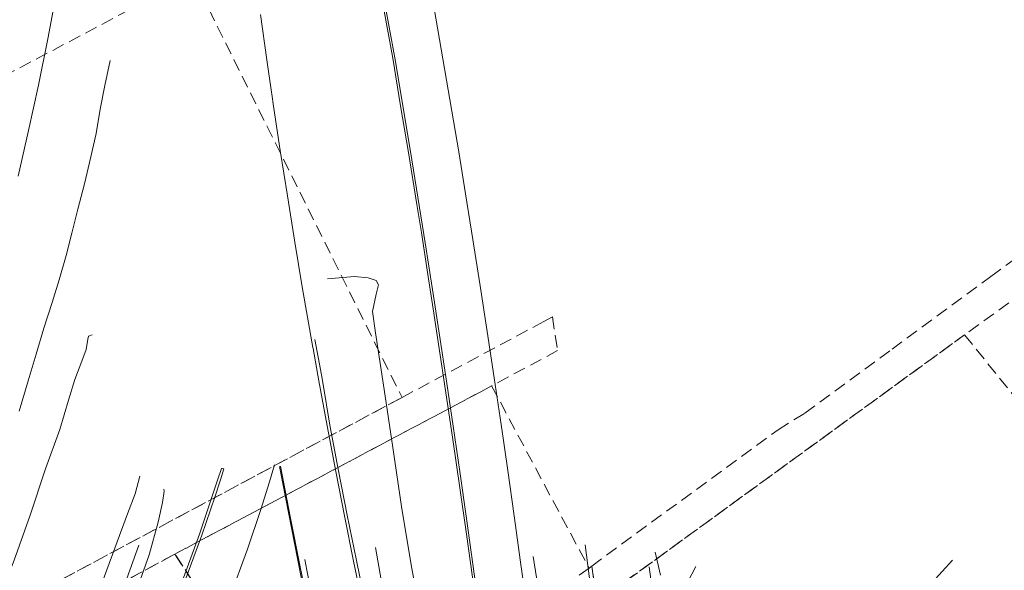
# Model space of a CAD drawing. Header units: metres. Extents: x 207644 to 210135, y 370459 to 373417.
# Tile 274 of 279: x 208659 to 208912, y 372907 to 373048. Entities that reach past the tile are written whole.
import ezdxf

# ---------------------------------------------------------------- set-up
doc = ezdxf.new("R2010")
doc.units = ezdxf.units.M
doc.linetypes.add('HIDDEN2', pattern=[4.7625, 3.175, -1.5875])
doc.layers.add('GKL', color=52, linetype='Continuous', lineweight=25)
doc.layers.add('GMV', color=7, linetype='Continuous', lineweight=25)
doc.layers.add('KAD_Vastgesteld_Perceel', color=212, linetype='Continuous')

msp = doc.modelspace()

# ---------------------------------------------------------------- linework, layer by layer
at = {"layer": 'GKL', "color": 253, "linetype": 'Continuous', "lineweight": 13}
for points in [[(208686.174, 372902.464), (208690.028, 372913.194)], [(208750.825, 372912.561), (208753.435, 372897.419)], [(208791.232, 372910.284), (208793.242, 372897.858)]]:
    msp.add_lwpolyline(points, dxfattribs=at)
at = {"layer": 'GMV', "color": 253, "linetype": 'Continuous', "lineweight": 13}
for points in [[(208682.944, 373201.486), (208682.939, 373197.444), (208682.594, 373185.374), (208682.086, 373172.8), (208681.505, 373161.195), (208680.708, 373149.07), (208679.861, 373137.875), (208678.7, 373125.662), (208677.547, 373113.987), (208676.134, 373101.968), (208674.642, 373090.377), (208672.818, 373078.028), (208670.928, 373066.385), (208668.849, 373054.48), (208666.65, 373043.092), (208664.252, 373031.21), (208661.685, 373019.512), (208659.059, 373007.865)], [(208764.945, 373056.405), (208772.16, 373014.083), (208773.899, 373003.318), (208775.785, 372991.621), (208777.66, 372979.722), (208779.459, 372968.02), (208781.255, 372956.072), (208783.027, 372944.164), (208784.747, 372932.35), (208786.395, 372920.686), (208788.036, 372908.856), (208789.701, 372896.798), (208791.343, 372884.785), (208792.524, 372876.327)], [(208721.247, 373049.282), (208722.89, 373037.708), (208724.085, 373029.335), (208724.153, 373028.861), (208724.595, 373025.762), (208726.339, 373014.388), (208728.164, 373002.79), (208730.09, 372990.887), (208732.004, 372979.446), (208734.739, 372963.873), (208734.784, 372963.618), (208736.238, 372955.34), (208738.357, 372943.814), (208740.597, 372932.094), (208742.839, 372920.704), (208745.174, 372909.042), (208747.527, 372897.658)], [(208753.05, 373050.154), (208755.2, 373038.066), (208757.245, 373025.838), (208759.236, 373013.895), (208761.413, 373000.566), (208762.586, 372993.35), (208764.253, 372982.604), (208765.587, 372973.801), (208767.398, 372961.954), (208768.528, 372954.519), (208770.663, 372940.292), (208772.474, 372927.865), (208774.171, 372915.984), (208776.244, 372901.29), (208777.873, 372889.238), (208779.474, 372877.581), (208781.126, 372865.515), (208782.798, 372853.497), (208782.995, 372852.021), (208784.695, 372840.067), (208786.33, 372828.486), (208788.044, 372816.333), (208788.655, 372812.635), (208789.449, 372807.429)], [(208753.549, 373050.231), (208755.88, 373037.275), (208757.781, 373025.871), (208759.749, 373014.124), (208761.695, 373002.441), (208763.558, 372990.696), (208765.421, 372978.794), (208767.198, 372967.024), (208768.985, 372955.264), (208770.731, 372943.702), (208772.401, 372932.087), (208774.134, 372920.047), (208775.737, 372908.317), (208777.39, 372896.492), (208778.995, 372884.757), (208780.575, 372872.96), (208782.206, 372861.185), (208783.421, 372852.106), (208785.085, 372840.147), (208786.749, 372828.503), (208788.455, 372816.716), (208789.083, 372812.5), (208789.64, 372808.506), (208789.92, 372806.927)], [(208682.683, 373037.526), (208681.329, 373031.093), (208680.076, 373024.994), (208679.064, 373018.754), (208677.741, 373012.82), (208676.078, 373005.89), (208674.356, 372999.357), (208672.846, 372993.245), (208671.397, 372987.451), (208669.569, 372981.264), (208667.772, 372975.384), (208665.638, 372968.82), (208663.704, 372962.185), (208661.625, 372955.302), (208659.28, 372947.547)], [(208738.466, 372981.485), (208745.424, 372982.076), (208748.927, 372981.719), (208750.942, 372981.029), (208751.561, 372979.925), (208750.953, 372977.595), (208750.034, 372973.118), (208750.769, 372967.657), (208752.996, 372953.116), (208755.219, 372938.211), (208757.548, 372922.512), (208760.116, 372907.195), (208763.56, 372888.811), (208766.417, 372872.35), (208769.232, 372856.651), (208772.403, 372840.877), (208775.28, 372824.622), (208778.516, 372809.565), (208779.452, 372806.677), (208779.872, 372802.667), (208779.791, 372799.972), (208779.209, 372798.985)], [(208628.419, 372838.565), (208633.912, 372850.663), (208639.223, 372862.317), (208642.096, 372869.428), (208642.43, 372870.264), (208645.608, 372877.951), (208649.341, 372887.412), (208653.364, 372897.454), (208658.03, 372909.293), (208662.166, 372920.874), (208666.076, 372932.797), (208669.752, 372942.869), (208671.956, 372950.347), (208673.596, 372955.702), (208675.406, 372960.407), (208676.477, 372963.388), (208676.921, 372965.999), (208677.15, 372966.781), (208678.071, 372967.127)], [(208769.549, 372805.416), (208769.303, 372806.178), (208767.264, 372814.48), (208764.689, 372824.878), (208762.195, 372835.3), (208761.076, 372839.984), (208758.533, 372851.024), (208755.662, 372863.479), (208753.198, 372874.412), (208750.718, 372885.995), (208748.31, 372897.53), (208745.874, 372909.208), (208743.54, 372920.895), (208741.285, 372932.243), (208739.097, 372943.952), (208737.235, 372954.906), (208736.908, 372956.862), (208735.238, 372965.938)], [(208711.826, 372932.742), (208711.42, 372932.855), (208711.267, 372932.874), (208710.314, 372930.102), (208708.854, 372925.717), (208705.628, 372916.036), (208701.482, 372904.831), (208697.271, 372894.217), (208694.255, 372886.979), (208689.232, 372875.785), (208684.115, 372865.268), (208678.554, 372854.482), (208672.853, 372843.919), (208669.737, 372838.573), (208664.48, 372829.89), (208660.389, 372823.257)], [(208711.826, 372932.742), (208710.979, 372929.93), (208709.533, 372925.452), (208706.178, 372915.776), (208702.066, 372904.644), (208697.869, 372893.959), (208694.856, 372886.721), (208689.859, 372875.492), (208684.706, 372864.844), (208679.121, 372854.078), (208674.25, 372845.151), (208670.294, 372838.154), (208665.095, 372829.613), (208660.9, 372822.933)], [(208724.849, 372933.767), (208723.573, 372929.402), (208721.371, 372922.356), (208717.943, 372912.174), (208713.402, 372899.799), (208707.936, 372886.158), (208703.269, 372875.462), (208696.619, 372861.343), (208690.378, 372849.134), (208682.688, 372835.18), (208676.03, 372823.949), (208669.244, 372813.223)], [(208726.103, 372933.393), (208733.144, 372897.509)], [(208735.613, 372886.224), (208735.929, 372886.3), (208733.985, 372895.316), (208731.457, 372907.657), (208728.969, 372920.111), (208726.428, 372933.416)], [(208690.298, 372930.856), (208689.057, 372926.311), (208687.159, 372921.226), (208683.911, 372912.377), (208679.764, 372901.268), (208676.545, 372894.145), (208672.725, 372884.1), (208667.552, 372873.604), (208664.288, 372866.809), (208658.822, 372856.435), (208648.667, 372839.355), (208644.197, 372832.3)], [(208648.361, 372823.146), (208655.186, 372833.868), (208660.768, 372842.91), (208666.871, 372853.582), (208670.706, 372861.321), (208675.361, 372870.079), (208678.505, 372876.771), (208682.387, 372885.094), (208685.801, 372892.891), (208689.417, 372901.586), (208692.689, 372910.693), (208695.011, 372919.047), (208696.085, 372924.126), (208696.508, 372927.016), (208696.465, 372927.52)], [(208804.64, 372913.273), (208806.31, 372900.028)], [(208822.564, 372911.386), (208823.99, 372905.466)], [(208759.313, 372790.741), (208758.869, 372792.485), (208758.85, 372793.084), (208757.831, 372798.968), (208755.729, 372807.406), (208753.74, 372815.057), (208751.575, 372824.148), (208751.172, 372825.884), (208748.523, 372836.906), (208745.924, 372847.997), (208743.201, 372859.963), (208740.675, 372871.244), (208738.066, 372883.181), (208735.644, 372894.518), (208733.135, 372906.726), (208732.616, 372909.507)], [(208821.487, 372904.457), (208821.032, 372907.643)], [(208833.028, 372907.702), (208830.023, 372901.977)], [(208893.635, 372903.54), (208898.899, 372909.356)]]:
    msp.add_lwpolyline(points, dxfattribs=at)
at = {"layer": 'KAD_Vastgesteld_Perceel', "color": 253, "linetype": 'HIDDEN2', "lineweight": 13}
msp.add_lwpolyline([(208646.88, 373028.958), (208703.8, 373059.071), (208731.369, 373003.72), (208757.594, 372951.066), (208611.21, 372872.849)], dxfattribs=at)
for points in [[(208973.873, 373019.209), (208921.084, 372980.945), (208902.012, 372967.117), (208807.732, 372898.656), (208806.281, 372907.814), (208854.142, 372942.784), (208861.042, 372947.078), (208883.383, 372963.481), (208908.726, 372982.079), (208937.692, 373003.295), (208970.619, 373027.499), (208973.873, 373019.209)], [(208587.477, 372851.169), (208587.507, 372851.232), (208590.757, 372858.371), (208592.826, 372863.03), (208611.21, 372872.849), (208757.594, 372951.066), (208794.019, 372970.557), (208796.2, 372971.725), (208797.539, 372963.078), (208780.592, 372954.019), (208699.282, 372910.884), (208679.045, 372899.975), (208657.52, 372888.338), (208614.833, 372865.819), (208587.477, 372851.169)], [(208947.441, 372911.093), (208949.151, 372909.001), (208914.098, 372878.692), (208919.956, 372873.681), (208808.316, 372782.424), (208804.766, 372804.885), (208854.483, 372826.785), (208854.669, 372826.955), (208829.808, 372861.02), (208815.199, 372851.524), (208814.801, 372854.036), (208828.383, 372862.92), (208809.184, 372889.486), (208807.732, 372898.656), (208902.012, 372967.117), (208931.27, 372930.933), (208947.441, 372911.093)], [(208699.282, 372910.884), (208780.592, 372954.019), (208805.598, 372907.315), (208799.512, 372902.871), (208739.7, 372859.194), (208734.74, 372884.682), (208719.596, 372889.147), (208716.96, 372883.828), (208699.282, 372910.884)], [(208699.282, 372910.884), (208716.96, 372883.828), (208706.244, 372862.207), (208703.386, 372856.545), (208702.988, 372855.779), (208679.045, 372899.975), (208699.282, 372910.884)], [(208799.512, 372902.871), (208805.598, 372907.315), (208806.281, 372907.814), (208807.732, 372898.656), (208804.338, 372896.192), (208799.512, 372902.871)]]:
    msp.add_lwpolyline(points, close=True, dxfattribs=at)

doc.saveas('drawing.dxf')
